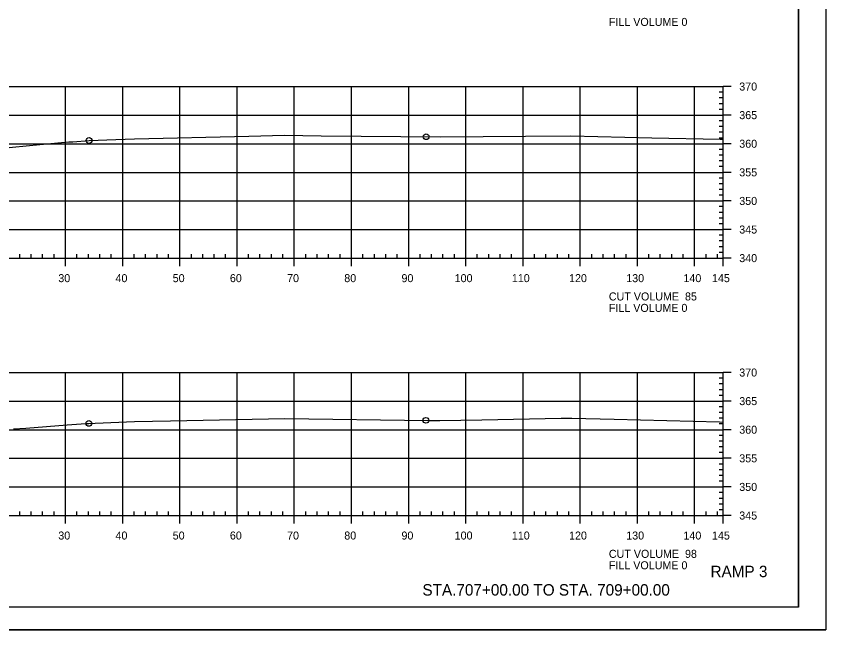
# Model space of a CAD drawing. Extents: x 1359801 to 1362404, y 372415 to 374228.
# Drawn here: x 1361225.1 to 1361366.6, y 373161.3 to 373268.6 of the extents above; entities that cross this region are included whole.
import ezdxf

# ---------------------------------------------------------------- set-up
doc = ezdxf.new("R2010")
doc.units = 0
for name, color, linetype in [('S_DRG_PT_SYM', 7, 'Continuous'), ('S_MAILBOX', 7, 'Continuous'), ('S_PRIMARY_CTL', 7, 'Continuous'), ('S_SHOULDER', 7, 'Continuous'), ('S_SIGN', 7, 'Continuous'), ('S_UTL_PT_SYM', 7, 'Continuous'), ('S_WATER_UTILITIES', 7, 'Continuous')]:
    doc.layers.add(name, color=color, linetype=linetype)

msp = doc.modelspace()

# ---------------------------------------------------------------- linework, layer by layer
at = {"layer": 'S_DRG_PT_SYM'}
for points in [[(1361222.01, 373245.43), (1361229.24, 373246.11), (1361234.28, 373246.57), (1361234.96, 373246.62), (1361237.83, 373246.83), (1361242.5, 373247.02), (1361245.76, 373247.14), (1361265.77, 373247.6), (1361272.01, 373247.74), (1361278.39, 373247.67), (1361299.36, 373247.46), (1361314.15, 373247.57), (1361322.04, 373247.63), (1361336.25, 373247.32), (1361348.15, 373247.07), (1361348.71, 373247.05)], [(1361224.62, 373196.39), (1361226.76, 373196.55), (1361233.98, 373197.09), (1361237.26, 373197.32), (1361237.79, 373197.36), (1361238.91, 373197.4), (1361245.75, 373197.68), (1361252.07, 373197.81), (1361272.05, 373198.25), (1361297.19, 373197.9), (1361299.15, 373197.87), (1361306.49, 373198.01), (1361320.4, 373198.26), (1361322.26, 373198.3), (1361329.61, 373198.1), (1361348.07, 373197.62), (1361348.71, 373197.59)]]:
    msp.add_lwpolyline(points, dxfattribs=at)
at = {"layer": 'S_MAILBOX'}
for p, q in [((1361058.71, 373256.26), (1361348.71, 373256.26)), ((1361233.71, 373226.26), (1361233.71, 373256.26)), ((1361243.71, 373226.26), (1361243.71, 373256.26)), ((1361253.71, 373226.26), (1361253.71, 373256.26)), ((1361263.71, 373226.26), (1361263.71, 373256.26)), ((1361273.71, 373226.26), (1361273.71, 373256.26)), ((1361283.71, 373226.26), (1361283.71, 373256.26)), ((1361293.71, 373226.26), (1361293.71, 373256.26)), ((1361303.71, 373226.26), (1361303.71, 373256.26)), ((1361313.71, 373226.26), (1361313.71, 373256.26)), ((1361323.71, 373226.26), (1361323.71, 373256.26)), ((1361333.71, 373226.26), (1361333.71, 373256.26)), ((1361343.71, 373226.26), (1361343.71, 373256.26)), ((1361348.71, 373226.26), (1361348.71, 373256.26)), ((1361058.71, 373251.26), (1361348.71, 373251.26)), ((1361058.71, 373246.26), (1361348.71, 373246.26)), ((1361058.71, 373241.26), (1361348.71, 373241.26)), ((1361058.71, 373236.26), (1361348.71, 373236.26)), ((1361058.71, 373231.26), (1361348.71, 373231.26)), ((1361058.71, 373226.26), (1361348.71, 373226.26)), ((1361058.71, 373206.26), (1361348.71, 373206.26)), ((1361233.71, 373181.26), (1361233.71, 373206.26)), ((1361243.71, 373181.26), (1361243.71, 373206.26)), ((1361253.71, 373181.26), (1361253.71, 373206.26)), ((1361263.71, 373181.26), (1361263.71, 373206.26)), ((1361273.71, 373181.26), (1361273.71, 373206.26)), ((1361283.71, 373181.26), (1361283.71, 373206.26)), ((1361293.71, 373181.26), (1361293.71, 373206.26)), ((1361303.71, 373181.26), (1361303.71, 373206.26)), ((1361313.71, 373181.26), (1361313.71, 373206.26)), ((1361323.71, 373181.26), (1361323.71, 373206.26)), ((1361333.71, 373181.26), (1361333.71, 373206.26)), ((1361343.71, 373181.26), (1361343.71, 373206.26)), ((1361348.71, 373181.26), (1361348.71, 373206.26)), ((1361058.71, 373201.26), (1361348.71, 373201.26)), ((1361058.71, 373196.26), (1361348.71, 373196.26)), ((1361058.71, 373191.26), (1361348.71, 373191.26)), ((1361058.71, 373186.26), (1361348.71, 373186.26)), ((1361058.71, 373181.26), (1361348.71, 373181.26))]:
    msp.add_line(p, q, dxfattribs=at)
at = {"layer": 'S_SHOULDER'}
msp.add_line((1361033.31, 373161.28), (1361366.64, 373161.28), dxfattribs=at)
for points in [[(1361033.3, 373374.61), (1361366.64, 373374.61), (1361366.64, 373161.28), (1361033.3, 373161.28)], [(1361279.63, 373370.72), (1361279.63, 373360.84), (1361315.36, 373360.84), (1361315.36, 373357.92), (1361338.56, 373357.92), (1361338.56, 373333.59), (1361361.89, 373333.59), (1361361.89, 373165.26), (1361045.71, 373165.26), (1361045.71, 373370.72)]]:
    msp.add_lwpolyline(points, close=True, dxfattribs=at)
for centre in [(1361296.77, 373247.48), (1361237.83, 373246.83), (1361296.73, 373197.9), (1361237.79, 373197.36)]:
    msp.add_circle(centre, 0.5, dxfattribs=at)
at = {"layer": 'S_UTL_PT_SYM'}
for q in [(1361361.89, 373370.72), (1361045.71, 373165.26)]:
    msp.add_line((1361361.89, 373165.26), q, dxfattribs=at)
at = {"layer": 'S_WATER_UTILITIES'}
for p, q in [((1361348.71, 373226.26), (1361348.71, 373256.26)), ((1361350.11, 373256.26), (1361348.71, 373256.26)), ((1361348.71, 373255.26), (1361348.01, 373255.26)), ((1361348.71, 373254.26), (1361348.01, 373254.26)), ((1361348.71, 373253.26), (1361348.01, 373253.26)), ((1361348.71, 373252.26), (1361348.01, 373252.26)), ((1361350.11, 373251.26), (1361348.71, 373251.26)), ((1361348.71, 373250.26), (1361348.01, 373250.26)), ((1361348.71, 373249.26), (1361348.01, 373249.26)), ((1361348.71, 373248.26), (1361348.01, 373248.26)), ((1361348.71, 373247.26), (1361348.01, 373247.26)), ((1361350.11, 373246.26), (1361348.71, 373246.26)), ((1361348.71, 373245.26), (1361348.01, 373245.26)), ((1361348.71, 373244.26), (1361348.01, 373244.26)), ((1361348.71, 373243.26), (1361348.01, 373243.26)), ((1361348.71, 373242.26), (1361348.01, 373242.26)), ((1361350.11, 373241.26), (1361348.71, 373241.26)), ((1361348.71, 373240.26), (1361348.01, 373240.26)), ((1361348.71, 373239.26), (1361348.01, 373239.26)), ((1361348.71, 373238.26), (1361348.01, 373238.26)), ((1361348.71, 373237.26), (1361348.01, 373237.26)), ((1361350.11, 373236.26), (1361348.71, 373236.26)), ((1361348.71, 373235.26), (1361348.01, 373235.26)), ((1361348.71, 373234.26), (1361348.01, 373234.26)), ((1361348.71, 373233.26), (1361348.01, 373233.26)), ((1361348.71, 373232.26), (1361348.01, 373232.26)), ((1361350.11, 373231.26), (1361348.71, 373231.26)), ((1361348.71, 373230.26), (1361348.01, 373230.26)), ((1361348.71, 373229.26), (1361348.01, 373229.26)), ((1361348.71, 373228.26), (1361348.01, 373228.26)), ((1361058.71, 373226.26), (1361348.71, 373226.26)), ((1361225.71, 373226.26), (1361225.71, 373226.96)), ((1361227.71, 373226.26), (1361227.71, 373226.96)), ((1361229.71, 373226.26), (1361229.71, 373226.96)), ((1361231.71, 373226.26), (1361231.71, 373226.96)), ((1361233.71, 373224.86), (1361233.71, 373226.26)), ((1361235.71, 373226.26), (1361235.71, 373226.96)), ((1361237.71, 373226.26), (1361237.71, 373226.96)), ((1361239.71, 373226.26), (1361239.71, 373226.96)), ((1361241.71, 373226.26), (1361241.71, 373226.96)), ((1361243.71, 373224.86), (1361243.71, 373226.26)), ((1361245.71, 373226.26), (1361245.71, 373226.96)), ((1361247.71, 373226.26), (1361247.71, 373226.96)), ((1361249.71, 373226.26), (1361249.71, 373226.96)), ((1361251.71, 373226.26), (1361251.71, 373226.96)), ((1361253.71, 373224.86), (1361253.71, 373226.26)), ((1361255.71, 373226.26), (1361255.71, 373226.96)), ((1361257.71, 373226.26), (1361257.71, 373226.96)), ((1361259.71, 373226.26), (1361259.71, 373226.96)), ((1361261.71, 373226.26), (1361261.71, 373226.96)), ((1361263.71, 373224.86), (1361263.71, 373226.26)), ((1361265.71, 373226.26), (1361265.71, 373226.96)), ((1361267.71, 373226.26), (1361267.71, 373226.96)), ((1361269.71, 373226.26), (1361269.71, 373226.96)), ((1361271.71, 373226.26), (1361271.71, 373226.96)), ((1361273.71, 373224.86), (1361273.71, 373226.26)), ((1361275.71, 373226.26), (1361275.71, 373226.96)), ((1361277.71, 373226.26), (1361277.71, 373226.96)), ((1361279.71, 373226.26), (1361279.71, 373226.96)), ((1361281.71, 373226.26), (1361281.71, 373226.96)), ((1361283.71, 373224.86), (1361283.71, 373226.26)), ((1361285.71, 373226.26), (1361285.71, 373226.96)), ((1361287.71, 373226.26), (1361287.71, 373226.96)), ((1361289.71, 373226.26), (1361289.71, 373226.96)), ((1361291.71, 373226.26), (1361291.71, 373226.96)), ((1361293.71, 373224.86), (1361293.71, 373226.26)), ((1361295.71, 373226.26), (1361295.71, 373226.96)), ((1361297.71, 373226.26), (1361297.71, 373226.96)), ((1361299.71, 373226.26), (1361299.71, 373226.96)), ((1361301.71, 373226.26), (1361301.71, 373226.96)), ((1361303.71, 373224.86), (1361303.71, 373226.26)), ((1361305.71, 373226.26), (1361305.71, 373226.96)), ((1361307.71, 373226.26), (1361307.71, 373226.96)), ((1361309.71, 373226.26), (1361309.71, 373226.96)), ((1361311.71, 373226.26), (1361311.71, 373226.96)), ((1361313.71, 373224.86), (1361313.71, 373226.26)), ((1361315.71, 373226.26), (1361315.71, 373226.96)), ((1361317.71, 373226.26), (1361317.71, 373226.96)), ((1361319.71, 373226.26), (1361319.71, 373226.96)), ((1361321.71, 373226.26), (1361321.71, 373226.96)), ((1361323.71, 373224.86), (1361323.71, 373226.26)), ((1361325.71, 373226.26), (1361325.71, 373226.96)), ((1361327.71, 373226.26), (1361327.71, 373226.96)), ((1361329.71, 373226.26), (1361329.71, 373226.96)), ((1361331.71, 373226.26), (1361331.71, 373226.96)), ((1361333.71, 373224.86), (1361333.71, 373226.26)), ((1361335.71, 373226.26), (1361335.71, 373226.96)), ((1361337.71, 373226.26), (1361337.71, 373226.96)), ((1361339.71, 373226.26), (1361339.71, 373226.96)), ((1361341.71, 373226.26), (1361341.71, 373226.96)), ((1361343.71, 373224.86), (1361343.71, 373226.26)), ((1361345.71, 373226.26), (1361345.71, 373226.96)), ((1361347.71, 373226.26), (1361347.71, 373226.96)), ((1361348.71, 373227.26), (1361348.01, 373227.26)), ((1361348.71, 373224.86), (1361348.71, 373226.26)), ((1361350.11, 373226.26), (1361348.71, 373226.26)), ((1361348.71, 373205.26), (1361348.01, 373205.26)), ((1361348.71, 373181.26), (1361348.71, 373206.26)), ((1361350.11, 373206.26), (1361348.71, 373206.26)), ((1361348.71, 373204.26), (1361348.01, 373204.26)), ((1361348.71, 373203.26), (1361348.01, 373203.26)), ((1361348.71, 373202.26), (1361348.01, 373202.26)), ((1361350.11, 373201.26), (1361348.71, 373201.26)), ((1361348.71, 373200.26), (1361348.01, 373200.26)), ((1361348.71, 373199.26), (1361348.01, 373199.26)), ((1361348.71, 373198.26), (1361348.01, 373198.26)), ((1361348.71, 373197.26), (1361348.01, 373197.26)), ((1361348.71, 373195.26), (1361348.01, 373195.26)), ((1361350.11, 373196.26), (1361348.71, 373196.26)), ((1361348.71, 373194.26), (1361348.01, 373194.26)), ((1361348.71, 373193.26), (1361348.01, 373193.26)), ((1361348.71, 373192.26), (1361348.01, 373192.26)), ((1361350.11, 373191.26), (1361348.71, 373191.26)), ((1361348.71, 373190.26), (1361348.01, 373190.26)), ((1361348.71, 373189.26), (1361348.01, 373189.26)), ((1361348.71, 373188.26), (1361348.01, 373188.26)), ((1361348.71, 373187.26), (1361348.01, 373187.26)), ((1361348.71, 373185.26), (1361348.01, 373185.26)), ((1361350.11, 373186.26), (1361348.71, 373186.26)), ((1361348.71, 373184.26), (1361348.01, 373184.26)), ((1361348.71, 373183.26), (1361348.01, 373183.26)), ((1361058.71, 373181.26), (1361348.71, 373181.26)), ((1361225.71, 373181.26), (1361225.71, 373181.96)), ((1361227.71, 373181.26), (1361227.71, 373181.96)), ((1361229.71, 373181.26), (1361229.71, 373181.96)), ((1361231.71, 373181.26), (1361231.71, 373181.96)), ((1361233.71, 373179.86), (1361233.71, 373181.26)), ((1361235.71, 373181.26), (1361235.71, 373181.96)), ((1361237.71, 373181.26), (1361237.71, 373181.96)), ((1361239.71, 373181.26), (1361239.71, 373181.96)), ((1361241.71, 373181.26), (1361241.71, 373181.96)), ((1361243.71, 373179.86), (1361243.71, 373181.26)), ((1361245.71, 373181.26), (1361245.71, 373181.96)), ((1361247.71, 373181.26), (1361247.71, 373181.96)), ((1361249.71, 373181.26), (1361249.71, 373181.96)), ((1361251.71, 373181.26), (1361251.71, 373181.96)), ((1361253.71, 373179.86), (1361253.71, 373181.26)), ((1361255.71, 373181.26), (1361255.71, 373181.96)), ((1361257.71, 373181.26), (1361257.71, 373181.96)), ((1361259.71, 373181.26), (1361259.71, 373181.96)), ((1361261.71, 373181.26), (1361261.71, 373181.96)), ((1361263.71, 373179.86), (1361263.71, 373181.26)), ((1361265.71, 373181.26), (1361265.71, 373181.96)), ((1361267.71, 373181.26), (1361267.71, 373181.96)), ((1361269.71, 373181.26), (1361269.71, 373181.96)), ((1361271.71, 373181.26), (1361271.71, 373181.96)), ((1361273.71, 373179.86), (1361273.71, 373181.26)), ((1361275.71, 373181.26), (1361275.71, 373181.96)), ((1361277.71, 373181.26), (1361277.71, 373181.96)), ((1361279.71, 373181.26), (1361279.71, 373181.96)), ((1361281.71, 373181.26), (1361281.71, 373181.96)), ((1361283.71, 373179.86), (1361283.71, 373181.26)), ((1361285.71, 373181.26), (1361285.71, 373181.96)), ((1361287.71, 373181.26), (1361287.71, 373181.96)), ((1361289.71, 373181.26), (1361289.71, 373181.96)), ((1361291.71, 373181.26), (1361291.71, 373181.96)), ((1361293.71, 373179.86), (1361293.71, 373181.26)), ((1361295.71, 373181.26), (1361295.71, 373181.96)), ((1361297.71, 373181.26), (1361297.71, 373181.96)), ((1361299.71, 373181.26), (1361299.71, 373181.96)), ((1361301.71, 373181.26), (1361301.71, 373181.96)), ((1361303.71, 373179.86), (1361303.71, 373181.26)), ((1361305.71, 373181.26), (1361305.71, 373181.96)), ((1361307.71, 373181.26), (1361307.71, 373181.96)), ((1361309.71, 373181.26), (1361309.71, 373181.96)), ((1361311.71, 373181.26), (1361311.71, 373181.96)), ((1361313.71, 373179.86), (1361313.71, 373181.26)), ((1361315.71, 373181.26), (1361315.71, 373181.96)), ((1361317.71, 373181.26), (1361317.71, 373181.96)), ((1361319.71, 373181.26), (1361319.71, 373181.96)), ((1361321.71, 373181.26), (1361321.71, 373181.96)), ((1361323.71, 373179.86), (1361323.71, 373181.26)), ((1361325.71, 373181.26), (1361325.71, 373181.96)), ((1361327.71, 373181.26), (1361327.71, 373181.96)), ((1361329.71, 373181.26), (1361329.71, 373181.96)), ((1361331.71, 373181.26), (1361331.71, 373181.96)), ((1361333.71, 373179.86), (1361333.71, 373181.26)), ((1361335.71, 373181.26), (1361335.71, 373181.96)), ((1361337.71, 373181.26), (1361337.71, 373181.96)), ((1361339.71, 373181.26), (1361339.71, 373181.96)), ((1361341.71, 373181.26), (1361341.71, 373181.96)), ((1361343.71, 373179.86), (1361343.71, 373181.26)), ((1361345.71, 373181.26), (1361345.71, 373181.96)), ((1361347.71, 373181.26), (1361347.71, 373181.96)), ((1361348.71, 373182.26), (1361348.01, 373182.26)), ((1361348.71, 373179.86), (1361348.71, 373181.26)), ((1361350.11, 373181.26), (1361348.71, 373181.26))]:
    msp.add_line(p, q, dxfattribs=at)

# ---------------------------------------------------------------- texts
at = {"layer": 'S_PRIMARY_CTL'}
for s, p in [('FILL VOLUME 0', (1361328.71, 373266.86)), ('370', (1361351.51, 373255.56)), ('365', (1361351.51, 373250.56)), ('360', (1361351.51, 373245.56)), ('355', (1361351.51, 373240.56)), ('350', (1361351.51, 373235.56)), ('345', (1361351.51, 373230.56)), ('340', (1361351.51, 373225.56)), ('30', (1361232.45, 373222.06)), ('40', (1361242.45, 373222.06)), ('50', (1361252.45, 373222.06)), ('60', (1361262.45, 373222.06)), ('70', (1361272.45, 373222.06)), ('80', (1361282.45, 373222.06)), ('90', (1361292.45, 373222.06)), ('100', (1361301.75, 373222.06)), ('110', (1361311.75, 373222.06)), ('120', (1361321.75, 373222.06)), ('130', (1361331.75, 373222.06)), ('140', (1361341.75, 373222.06)), ('145', (1361346.74, 373222.06)), ('CUT VOLUME  85', (1361328.71, 373218.86)), ('FILL VOLUME 0', (1361328.71, 373216.86)), ('370', (1361351.51, 373205.56)), ('365', (1361351.51, 373200.56)), ('360', (1361351.51, 373195.56)), ('355', (1361351.51, 373190.56)), ('350', (1361351.51, 373185.56)), ('345', (1361351.51, 373180.56)), ('30', (1361232.45, 373177.06)), ('40', (1361242.45, 373177.06)), ('50', (1361252.45, 373177.06)), ('60', (1361262.45, 373177.06)), ('70', (1361272.45, 373177.06)), ('80', (1361282.45, 373177.06)), ('90', (1361292.45, 373177.06)), ('100', (1361301.75, 373177.06)), ('110', (1361311.75, 373177.06)), ('120', (1361321.75, 373177.06)), ('130', (1361331.75, 373177.06)), ('140', (1361341.75, 373177.06)), ('145', (1361346.74, 373177.06)), ('CUT VOLUME  98', (1361328.71, 373173.86)), ('FILL VOLUME 0', (1361328.71, 373171.86))]:
    msp.add_text(s, height=1.4, dxfattribs=at).set_placement(p)
at = {"layer": 'S_SHOULDER'}
for p in [(1361245.71, 373247.09), (1361348.11, 373247.02), (1361245.71, 373197.63), (1361348.02, 373197.57)]:
    msp.add_text('+', height=0.1, dxfattribs=at).set_placement(p)
at = {"layer": 'S_SIGN'}
for s, p in [('RAMP 3', (1361346.48, 373170.48)), ('STA.707+00.00 TO STA. 709+00.00', (1361296.11, 373167.26))]:
    msp.add_text(s, height=2, dxfattribs=at).set_placement(p)

doc.saveas('drawing.dxf')
